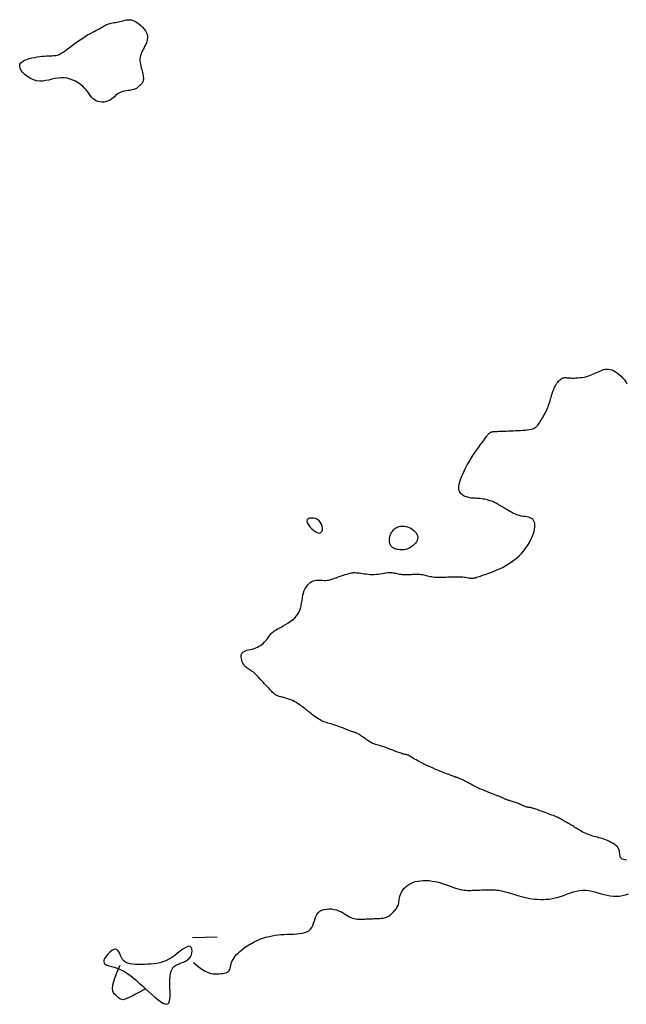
# Model space of a CAD drawing. Header units: millimetres. Extents: x 32690613 to 32693367, y 5343692 to 5344708.
# Tile 905 of 1009: x 32692997 to 32693022, y 5344502 to 5344542. Entities that reach past the tile are written whole.
import ezdxf

# ---------------------------------------------------------------- set-up
doc = ezdxf.new("R2010")
doc.units = ezdxf.units.MM
doc.header["$LTSCALE"] = 20
doc.layers.add('02-DGM_HL_491.00', color=62, linetype='Continuous')
doc.layers.add('02-DGM_HL_491.50', color=72, linetype='Continuous')

msp = doc.modelspace()

# ---------------------------------------------------------------- linework, layer by layer
at = {"layer": '02-DGM_HL_491.00', "elevation": 491, "flags": 128}
msp.add_lwpolyline([(32693000.84, 5344542.372), (32693000.902, 5344542.389), (32693000.964, 5344542.407), (32693001.028, 5344542.425), (32693001.092, 5344542.439), (32693001.159, 5344542.447), (32693001.228, 5344542.448), (32693001.299, 5344542.438), (32693001.375, 5344542.417), (32693001.453, 5344542.382), (32693001.533, 5344542.334), (32693001.613, 5344542.277), (32693001.689, 5344542.212), (32693001.76, 5344542.141), (32693001.824, 5344542.066), (32693001.877, 5344541.989), (32693001.918, 5344541.914), (32693001.946, 5344541.841), (32693001.96, 5344541.77), (32693001.962, 5344541.701), (32693001.955, 5344541.634), (32693001.94, 5344541.568), (32693001.918, 5344541.503), (32693001.891, 5344541.439), (32693001.86, 5344541.375), (32693001.828, 5344541.312), (32693001.794, 5344541.247), (32693001.762, 5344541.183), (32693001.732, 5344541.118), (32693001.705, 5344541.052), (32693001.683, 5344540.984), (32693001.666, 5344540.916), (32693001.657, 5344540.846), (32693001.656, 5344540.775), (32693001.662, 5344540.703), (32693001.674, 5344540.63), (32693001.689, 5344540.558), (32693001.708, 5344540.487), (32693001.727, 5344540.418), (32693001.746, 5344540.351), (32693001.762, 5344540.287), (32693001.776, 5344540.227), (32693001.787, 5344540.171), (32693001.793, 5344540.118), (32693001.797, 5344540.069), (32693001.796, 5344540.024), (32693001.792, 5344539.982), (32693001.785, 5344539.944), (32693001.773, 5344539.91), (32693001.758, 5344539.878), (32693001.74, 5344539.85), (32693001.72, 5344539.825), (32693001.697, 5344539.801), (32693001.674, 5344539.779), (32693001.649, 5344539.758), (32693001.625, 5344539.738), (32693001.602, 5344539.719), (32693001.58, 5344539.699), (32693001.558, 5344539.68), (32693001.535, 5344539.66), (32693001.509, 5344539.642), (32693001.48, 5344539.624), (32693001.445, 5344539.608), (32693001.405, 5344539.593), (32693001.357, 5344539.581), (32693001.3, 5344539.57), (32693001.237, 5344539.56), (32693001.169, 5344539.549), (32693001.098, 5344539.538), (32693001.025, 5344539.524), (32693000.954, 5344539.507), (32693000.885, 5344539.486), (32693000.821, 5344539.458), (32693000.762, 5344539.425), (32693000.709, 5344539.386), (32693000.658, 5344539.344), (32693000.609, 5344539.3), (32693000.559, 5344539.256), (32693000.508, 5344539.214), (32693000.452, 5344539.175), (32693000.391, 5344539.141), (32693000.323, 5344539.114), (32693000.25, 5344539.094), (32693000.173, 5344539.083), (32693000.094, 5344539.08), (32693000.015, 5344539.086), (32692999.939, 5344539.103), (32692999.865, 5344539.13), (32692999.798, 5344539.168), (32692999.737, 5344539.218), (32692999.681, 5344539.278), (32692999.627, 5344539.346), (32692999.574, 5344539.42), (32692999.519, 5344539.498), (32692999.459, 5344539.577), (32692999.393, 5344539.656), (32692999.317, 5344539.733), (32692999.23, 5344539.806), (32692999.134, 5344539.873), (32692999.028, 5344539.932), (32692998.916, 5344539.983), (32692998.799, 5344540.024), (32692998.677, 5344540.054), (32692998.553, 5344540.071), (32692998.428, 5344540.074), (32692998.303, 5344540.062), (32692998.179, 5344540.039), (32692998.055, 5344540.011), (32692997.931, 5344539.981), (32692997.807, 5344539.956), (32692997.683, 5344539.939), (32692997.558, 5344539.936), (32692997.432, 5344539.951), (32692997.306, 5344539.989), (32692997.183, 5344540.045), (32692997.068, 5344540.117), (32692996.964, 5344540.199), (32692996.875, 5344540.288), (32692996.806, 5344540.378), (32692996.76, 5344540.467), (32692996.741, 5344540.55), (32692996.754, 5344540.623), (32692996.793, 5344540.686), (32692996.855, 5344540.741), (32692996.935, 5344540.787), (32692997.03, 5344540.826), (32692997.134, 5344540.858), (32692997.243, 5344540.885), (32692997.353, 5344540.907), (32692997.46, 5344540.925), (32692997.562, 5344540.94), (32692997.66, 5344540.951), (32692997.752, 5344540.96), (32692997.839, 5344540.966), (32692997.919, 5344540.971), (32692997.993, 5344540.974), (32692998.059, 5344540.977), (32692998.118, 5344540.979), (32692998.172, 5344540.983), (32692998.222, 5344540.99), (32692998.272, 5344541.001), (32692998.323, 5344541.018), (32692998.379, 5344541.042), (32692998.441, 5344541.075), (32692998.512, 5344541.12), (32692998.594, 5344541.175), (32692998.685, 5344541.24), (32692998.783, 5344541.313), (32692998.887, 5344541.39), (32692998.994, 5344541.47), (32692999.103, 5344541.55), (32692999.211, 5344541.627), (32692999.318, 5344541.699), (32692999.42, 5344541.764), (32692999.518, 5344541.823), (32692999.611, 5344541.876), (32692999.699, 5344541.923), (32692999.782, 5344541.966), (32692999.859, 5344542.006), (32692999.929, 5344542.042), (32692999.994, 5344542.077), (32693000.052, 5344542.11), (32693000.105, 5344542.141), (32693000.153, 5344542.171), (32693000.199, 5344542.198), (32693000.243, 5344542.223), (32693000.287, 5344542.246), (32693000.332, 5344542.266), (32693000.379, 5344542.283), (32693000.429, 5344542.296), (32693000.482, 5344542.308), (32693000.538, 5344542.318), (32693000.596, 5344542.327), (32693000.656, 5344542.336), (32693000.717, 5344542.346), (32693000.778, 5344542.358)], close=True, dxfattribs=at)
at = {"layer": '02-DGM_HL_491.50', "elevation": 491.5, "flags": 128}
for points in [[(32693021.533, 5344508.102), (32693021.468, 5344508.116), (32693021.412, 5344508.129), (32693021.365, 5344508.145), (32693021.328, 5344508.166), (32693021.301, 5344508.192), (32693021.284, 5344508.227), (32693021.274, 5344508.268), (32693021.268, 5344508.315), (32693021.263, 5344508.366), (32693021.257, 5344508.42), (32693021.247, 5344508.477), (32693021.23, 5344508.533), (32693021.202, 5344508.589), (32693021.163, 5344508.643), (32693021.112, 5344508.694), (32693021.053, 5344508.743), (32693020.986, 5344508.789), (32693020.914, 5344508.831), (32693020.84, 5344508.87), (32693020.764, 5344508.905), (32693020.688, 5344508.936), (32693020.616, 5344508.962), (32693020.545, 5344508.985), (32693020.477, 5344509.004), (32693020.411, 5344509.022), (32693020.345, 5344509.038), (32693020.281, 5344509.055), (32693020.218, 5344509.072), (32693020.154, 5344509.09), (32693020.091, 5344509.111), (32693020.028, 5344509.133), (32693019.965, 5344509.158), (32693019.904, 5344509.183), (32693019.844, 5344509.211), (32693019.785, 5344509.239), (32693019.728, 5344509.267), (32693019.674, 5344509.296), (32693019.622, 5344509.326), (32693019.572, 5344509.355), (32693019.523, 5344509.384), (32693019.476, 5344509.414), (32693019.43, 5344509.443), (32693019.383, 5344509.473), (32693019.337, 5344509.502), (32693019.289, 5344509.532), (32693019.24, 5344509.561), (32693019.191, 5344509.59), (32693019.141, 5344509.619), (32693019.092, 5344509.647), (32693019.043, 5344509.674), (32693018.995, 5344509.701), (32693018.949, 5344509.726), (32693018.905, 5344509.75), (32693018.864, 5344509.773), (32693018.824, 5344509.794), (32693018.784, 5344509.815), (32693018.744, 5344509.836), (32693018.701, 5344509.857), (32693018.656, 5344509.878), (32693018.606, 5344509.899), (32693018.551, 5344509.923), (32693018.49, 5344509.947), (32693018.423, 5344509.973), (32693018.353, 5344509.999), (32693018.281, 5344510.026), (32693018.208, 5344510.052), (32693018.136, 5344510.078), (32693018.067, 5344510.103), (32693018.001, 5344510.126), (32693017.94, 5344510.148), (32693017.884, 5344510.168), (32693017.833, 5344510.185), (32693017.785, 5344510.201), (32693017.742, 5344510.215), (32693017.702, 5344510.227), (32693017.664, 5344510.237), (32693017.629, 5344510.245), (32693017.597, 5344510.251), (32693017.566, 5344510.256), (32693017.536, 5344510.26), (32693017.507, 5344510.264), (32693017.478, 5344510.268), (32693017.449, 5344510.274), (32693017.42, 5344510.281), (32693017.389, 5344510.291), (32693017.356, 5344510.304), (32693017.322, 5344510.319), (32693017.286, 5344510.336), (32693017.249, 5344510.355), (32693017.21, 5344510.374), (32693017.17, 5344510.394), (32693017.128, 5344510.413), (32693017.085, 5344510.431), (32693017.04, 5344510.448), (32693016.995, 5344510.464), (32693016.951, 5344510.479), (32693016.907, 5344510.492), (32693016.864, 5344510.504), (32693016.824, 5344510.515), (32693016.786, 5344510.526), (32693016.753, 5344510.535), (32693016.723, 5344510.544), (32693016.697, 5344510.553), (32693016.673, 5344510.561), (32693016.651, 5344510.569), (32693016.629, 5344510.578), (32693016.606, 5344510.588), (32693016.582, 5344510.599), (32693016.555, 5344510.611), (32693016.525, 5344510.624), (32693016.491, 5344510.64), (32693016.453, 5344510.656), (32693016.411, 5344510.675), (32693016.365, 5344510.694), (32693016.314, 5344510.715), (32693016.258, 5344510.738), (32693016.197, 5344510.762), (32693016.131, 5344510.787), (32693016.06, 5344510.814), (32693015.986, 5344510.842), (32693015.908, 5344510.872), (32693015.827, 5344510.904), (32693015.745, 5344510.937), (32693015.661, 5344510.973), (32693015.576, 5344511.01), (32693015.491, 5344511.049), (32693015.407, 5344511.09), (32693015.325, 5344511.131), (32693015.245, 5344511.172), (32693015.169, 5344511.211), (32693015.097, 5344511.249), (32693015.031, 5344511.284), (32693014.971, 5344511.316), (32693014.917, 5344511.344), (32693014.871, 5344511.368), (32693014.83, 5344511.388), (32693014.794, 5344511.405), (32693014.762, 5344511.42), (32693014.734, 5344511.432), (32693014.71, 5344511.443), (32693014.688, 5344511.451), (32693014.667, 5344511.459), (32693014.648, 5344511.466), (32693014.63, 5344511.472), (32693014.612, 5344511.477), (32693014.594, 5344511.483), (32693014.575, 5344511.489), (32693014.554, 5344511.496), (32693014.533, 5344511.503), (32693014.508, 5344511.511), (32693014.481, 5344511.521), (32693014.451, 5344511.532), (32693014.416, 5344511.545), (32693014.376, 5344511.561), (32693014.33, 5344511.578), (32693014.277, 5344511.598), (32693014.218, 5344511.621), (32693014.15, 5344511.647), (32693014.076, 5344511.675), (32693013.996, 5344511.707), (32693013.911, 5344511.741), (32693013.821, 5344511.777), (32693013.729, 5344511.815), (32693013.635, 5344511.856), (32693013.54, 5344511.898), (32693013.444, 5344511.942), (32693013.35, 5344511.987), (32693013.258, 5344512.032), (32693013.17, 5344512.076), (32693013.087, 5344512.119), (32693013.01, 5344512.16), (32693012.941, 5344512.198), (32693012.88, 5344512.233), (32693012.829, 5344512.263), (32693012.786, 5344512.289), (32693012.751, 5344512.312), (32693012.723, 5344512.331), (32693012.699, 5344512.348), (32693012.679, 5344512.361), (32693012.661, 5344512.372), (32693012.645, 5344512.382), (32693012.629, 5344512.389), (32693012.613, 5344512.395), (32693012.597, 5344512.4), (32693012.58, 5344512.404), (32693012.563, 5344512.408), (32693012.545, 5344512.411), (32693012.526, 5344512.415), (32693012.506, 5344512.418), (32693012.485, 5344512.423), (32693012.461, 5344512.428), (32693012.434, 5344512.435), (32693012.403, 5344512.443), (32693012.367, 5344512.455), (32693012.324, 5344512.469), (32693012.274, 5344512.486), (32693012.215, 5344512.507), (32693012.147, 5344512.533), (32693012.071, 5344512.561), (32693011.991, 5344512.592), (32693011.907, 5344512.624), (32693011.821, 5344512.656), (32693011.736, 5344512.687), (32693011.655, 5344512.717), (32693011.578, 5344512.743), (32693011.507, 5344512.765), (32693011.443, 5344512.785), (32693011.383, 5344512.803), (32693011.328, 5344512.819), (32693011.275, 5344512.836), (32693011.224, 5344512.855), (32693011.173, 5344512.875), (32693011.123, 5344512.899), (32693011.071, 5344512.927), (32693011.019, 5344512.958), (32693010.967, 5344512.991), (32693010.915, 5344513.026), (32693010.865, 5344513.062), (32693010.816, 5344513.097), (32693010.77, 5344513.13), (32693010.728, 5344513.16), (32693010.688, 5344513.188), (32693010.653, 5344513.211), (32693010.62, 5344513.232), (32693010.59, 5344513.251), (32693010.562, 5344513.266), (32693010.536, 5344513.28), (32693010.512, 5344513.292), (32693010.488, 5344513.302), (32693010.465, 5344513.311), (32693010.441, 5344513.319), (32693010.414, 5344513.328), (32693010.384, 5344513.338), (32693010.349, 5344513.35), (32693010.308, 5344513.364), (32693010.259, 5344513.381), (32693010.201, 5344513.403), (32693010.132, 5344513.429), (32693010.055, 5344513.458), (32693009.972, 5344513.491), (32693009.885, 5344513.524), (32693009.797, 5344513.558), (32693009.709, 5344513.591), (32693009.623, 5344513.621), (32693009.543, 5344513.648), (32693009.469, 5344513.671), (32693009.402, 5344513.691), (32693009.339, 5344513.708), (32693009.281, 5344513.725), (32693009.225, 5344513.741), (32693009.172, 5344513.759), (32693009.119, 5344513.779), (32693009.066, 5344513.804), (32693009.013, 5344513.832), (32693008.959, 5344513.865), (32693008.905, 5344513.9), (32693008.852, 5344513.937), (32693008.801, 5344513.974), (32693008.752, 5344514.011), (32693008.706, 5344514.047), (32693008.664, 5344514.08), (32693008.627, 5344514.11), (32693008.592, 5344514.137), (32693008.56, 5344514.162), (32693008.529, 5344514.187), (32693008.498, 5344514.211), (32693008.466, 5344514.237), (32693008.431, 5344514.264), (32693008.393, 5344514.295), (32693008.35, 5344514.329), (32693008.303, 5344514.365), (32693008.252, 5344514.404), (32693008.198, 5344514.443), (32693008.14, 5344514.483), (32693008.081, 5344514.522), (32693008.019, 5344514.558), (32693007.956, 5344514.592), (32693007.892, 5344514.623), (32693007.827, 5344514.65), (32693007.763, 5344514.674), (32693007.7, 5344514.696), (32693007.639, 5344514.714), (32693007.58, 5344514.731), (32693007.525, 5344514.746), (32693007.475, 5344514.759), (32693007.428, 5344514.771), (32693007.386, 5344514.782), (32693007.348, 5344514.793), (32693007.313, 5344514.804), (32693007.281, 5344514.816), (32693007.25, 5344514.829), (32693007.222, 5344514.843), (32693007.194, 5344514.86), (32693007.166, 5344514.879), (32693007.139, 5344514.901), (32693007.11, 5344514.926), (32693007.078, 5344514.956), (32693007.045, 5344514.99), (32693007.007, 5344515.03), (32693006.965, 5344515.075), (32693006.918, 5344515.126), (32693006.865, 5344515.183), (32693006.807, 5344515.245), (32693006.747, 5344515.31), (32693006.685, 5344515.376), (32693006.623, 5344515.442), (32693006.564, 5344515.505), (32693006.508, 5344515.565), (32693006.456, 5344515.619), (32693006.411, 5344515.665), (32693006.372, 5344515.705), (32693006.337, 5344515.739), (32693006.305, 5344515.769), (32693006.275, 5344515.795), (32693006.245, 5344515.818), (32693006.216, 5344515.838), (32693006.185, 5344515.858), (32693006.152, 5344515.878), (32693006.116, 5344515.898), (32693006.08, 5344515.921), (32693006.042, 5344515.946), (32693006.005, 5344515.976), (32693005.968, 5344516.01), (32693005.932, 5344516.05), (32693005.898, 5344516.097), (32693005.866, 5344516.152), (32693005.838, 5344516.212), (32693005.814, 5344516.275), (32693005.798, 5344516.34), (32693005.789, 5344516.404), (32693005.789, 5344516.464), (32693005.801, 5344516.519), (32693005.824, 5344516.567), (32693005.86, 5344516.605), (32693005.907, 5344516.635), (32693005.964, 5344516.659), (32693006.028, 5344516.679), (32693006.097, 5344516.696), (32693006.17, 5344516.713), (32693006.244, 5344516.731), (32693006.317, 5344516.753), (32693006.387, 5344516.779), (32693006.455, 5344516.81), (32693006.519, 5344516.844), (32693006.579, 5344516.881), (32693006.636, 5344516.921), (32693006.688, 5344516.963), (32693006.735, 5344517.006), (32693006.778, 5344517.049), (32693006.815, 5344517.092), (32693006.849, 5344517.135), (32693006.879, 5344517.176), (32693006.907, 5344517.217), (32693006.933, 5344517.257), (32693006.96, 5344517.294), (32693006.987, 5344517.33), (32693007.016, 5344517.364), (32693007.047, 5344517.395), (32693007.082, 5344517.425), (32693007.122, 5344517.455), (32693007.167, 5344517.485), (32693007.219, 5344517.516), (32693007.278, 5344517.55), (32693007.346, 5344517.588), (32693007.422, 5344517.63), (32693007.508, 5344517.678), (32693007.602, 5344517.731), (32693007.698, 5344517.791), (32693007.796, 5344517.857), (32693007.89, 5344517.929), (32693007.978, 5344518.007), (32693008.057, 5344518.093), (32693008.123, 5344518.186), (32693008.175, 5344518.285), (32693008.213, 5344518.39), (32693008.242, 5344518.498), (32693008.263, 5344518.608), (32693008.281, 5344518.718), (32693008.298, 5344518.826), (32693008.317, 5344518.93), (32693008.341, 5344519.028), (32693008.372, 5344519.119), (32693008.411, 5344519.202), (32693008.455, 5344519.277), (32693008.505, 5344519.344), (32693008.56, 5344519.401), (32693008.617, 5344519.449), (32693008.677, 5344519.488), (32693008.738, 5344519.516), (32693008.8, 5344519.535), (32693008.862, 5344519.544), (32693008.925, 5344519.548), (32693008.987, 5344519.547), (32693009.05, 5344519.543), (32693009.113, 5344519.539), (32693009.176, 5344519.536), (32693009.238, 5344519.536), (32693009.3, 5344519.541), (32693009.363, 5344519.55), (32693009.425, 5344519.564), (32693009.487, 5344519.58), (32693009.548, 5344519.599), (32693009.61, 5344519.621), (32693009.672, 5344519.643), (32693009.733, 5344519.666), (32693009.795, 5344519.689), (32693009.856, 5344519.712), (32693009.917, 5344519.735), (32693009.977, 5344519.756), (32693010.035, 5344519.776), (32693010.092, 5344519.794), (32693010.147, 5344519.81), (32693010.2, 5344519.823), (32693010.25, 5344519.835), (32693010.299, 5344519.843), (32693010.348, 5344519.849), (32693010.397, 5344519.852), (32693010.447, 5344519.853), (32693010.5, 5344519.851), (32693010.556, 5344519.847), (32693010.616, 5344519.84), (32693010.682, 5344519.831), (32693010.752, 5344519.82), (32693010.826, 5344519.809), (32693010.903, 5344519.799), (32693010.982, 5344519.79), (32693011.064, 5344519.783), (32693011.147, 5344519.78), (32693011.23, 5344519.78), (32693011.313, 5344519.786), (32693011.395, 5344519.795), (32693011.476, 5344519.808), (32693011.555, 5344519.821), (32693011.631, 5344519.834), (32693011.704, 5344519.846), (32693011.774, 5344519.855), (32693011.839, 5344519.86), (32693011.899, 5344519.86), (32693011.955, 5344519.855), (32693012.008, 5344519.847), (32693012.058, 5344519.837), (32693012.108, 5344519.825), (32693012.157, 5344519.814), (32693012.207, 5344519.802), (32693012.258, 5344519.793), (32693012.312, 5344519.786), (32693012.368, 5344519.781), (32693012.425, 5344519.778), (32693012.485, 5344519.777), (32693012.545, 5344519.778), (32693012.607, 5344519.779), (32693012.669, 5344519.781), (32693012.731, 5344519.783), (32693012.793, 5344519.786), (32693012.856, 5344519.788), (32693012.917, 5344519.789), (32693012.978, 5344519.79), (32693013.037, 5344519.789), (32693013.095, 5344519.786), (32693013.15, 5344519.781), (32693013.204, 5344519.774), (32693013.255, 5344519.764), (32693013.305, 5344519.753), (32693013.354, 5344519.74), (32693013.404, 5344519.726), (32693013.455, 5344519.713), (32693013.508, 5344519.7), (32693013.564, 5344519.689), (32693013.625, 5344519.679), (32693013.69, 5344519.673), (32693013.76, 5344519.669), (32693013.833, 5344519.666), (32693013.91, 5344519.666), (32693013.99, 5344519.667), (32693014.071, 5344519.669), (32693014.153, 5344519.672), (32693014.236, 5344519.675), (32693014.32, 5344519.679), (32693014.402, 5344519.682), (32693014.483, 5344519.684), (32693014.563, 5344519.685), (32693014.639, 5344519.686), (32693014.713, 5344519.685), (32693014.783, 5344519.682), (32693014.848, 5344519.677), (32693014.908, 5344519.67), (32693014.964, 5344519.662), (32693015.016, 5344519.653), (32693015.065, 5344519.644), (32693015.111, 5344519.636), (32693015.155, 5344519.63), (32693015.197, 5344519.626), (32693015.239, 5344519.626), (32693015.281, 5344519.629), (32693015.323, 5344519.637), (32693015.366, 5344519.647), (32693015.412, 5344519.661), (32693015.459, 5344519.677), (32693015.51, 5344519.695), (32693015.565, 5344519.714), (32693015.624, 5344519.735), (32693015.688, 5344519.757), (32693015.758, 5344519.78), (32693015.832, 5344519.805), (32693015.912, 5344519.832), (32693015.997, 5344519.862), (32693016.087, 5344519.896), (32693016.182, 5344519.935), (32693016.282, 5344519.978), (32693016.387, 5344520.026), (32693016.495, 5344520.08), (32693016.606, 5344520.14), (32693016.718, 5344520.207), (32693016.829, 5344520.28), (32693016.939, 5344520.359), (32693017.046, 5344520.446), (32693017.149, 5344520.54), (32693017.247, 5344520.641), (32693017.338, 5344520.748), (32693017.423, 5344520.86), (32693017.501, 5344520.974), (32693017.57, 5344521.089), (32693017.632, 5344521.204), (32693017.684, 5344521.316), (32693017.726, 5344521.424), (32693017.759, 5344521.527), (32693017.781, 5344521.623), (32693017.793, 5344521.713), (32693017.795, 5344521.795), (32693017.787, 5344521.869), (32693017.769, 5344521.934), (32693017.741, 5344521.989), (32693017.703, 5344522.035), (32693017.655, 5344522.07), (32693017.598, 5344522.096), (32693017.535, 5344522.115), (32693017.466, 5344522.13), (32693017.394, 5344522.142), (32693017.319, 5344522.153), (32693017.243, 5344522.165), (32693017.169, 5344522.181), (32693017.096, 5344522.201), (32693017.026, 5344522.226), (32693016.959, 5344522.254), (32693016.894, 5344522.285), (32693016.832, 5344522.318), (32693016.773, 5344522.351), (32693016.717, 5344522.385), (32693016.665, 5344522.417), (32693016.615, 5344522.447), (32693016.568, 5344522.476), (32693016.524, 5344522.503), (32693016.483, 5344522.528), (32693016.444, 5344522.552), (32693016.407, 5344522.574), (32693016.373, 5344522.595), (32693016.34, 5344522.615), (32693016.309, 5344522.634), (32693016.278, 5344522.653), (32693016.247, 5344522.67), (32693016.216, 5344522.688), (32693016.183, 5344522.704), (32693016.148, 5344522.721), (32693016.11, 5344522.738), (32693016.068, 5344522.755), (32693016.021, 5344522.772), (32693015.97, 5344522.789), (32693015.916, 5344522.806), (32693015.859, 5344522.822), (32693015.799, 5344522.837), (32693015.738, 5344522.85), (32693015.676, 5344522.861), (32693015.613, 5344522.87), (32693015.55, 5344522.877), (32693015.488, 5344522.882), (32693015.426, 5344522.886), (32693015.365, 5344522.889), (32693015.306, 5344522.892), (32693015.248, 5344522.895), (32693015.192, 5344522.9), (32693015.139, 5344522.908), (32693015.088, 5344522.917), (32693015.039, 5344522.93), (32693014.993, 5344522.945), (32693014.949, 5344522.963), (32693014.908, 5344522.983), (32693014.869, 5344523.006), (32693014.833, 5344523.032), (32693014.799, 5344523.061), (32693014.768, 5344523.093), (32693014.741, 5344523.128), (32693014.717, 5344523.168), (32693014.699, 5344523.214), (32693014.688, 5344523.266), (32693014.683, 5344523.326), (32693014.687, 5344523.395), (32693014.7, 5344523.474), (32693014.722, 5344523.563), (32693014.754, 5344523.662), (32693014.794, 5344523.769), (32693014.843, 5344523.883), (32693014.899, 5344524.002), (32693014.961, 5344524.125), (32693015.03, 5344524.252), (32693015.103, 5344524.38), (32693015.182, 5344524.507), (32693015.263, 5344524.634), (32693015.345, 5344524.756), (32693015.426, 5344524.874), (32693015.504, 5344524.984), (32693015.577, 5344525.086), (32693015.643, 5344525.177), (32693015.701, 5344525.255), (32693015.749, 5344525.32), (32693015.788, 5344525.372), (32693015.818, 5344525.414), (32693015.842, 5344525.446), (32693015.862, 5344525.471), (32693015.877, 5344525.49), (32693015.89, 5344525.506), (32693015.902, 5344525.519), (32693015.914, 5344525.532), (32693015.927, 5344525.544), (32693015.94, 5344525.556), (32693015.955, 5344525.567), (32693015.97, 5344525.577), (32693015.986, 5344525.586), (32693016.003, 5344525.595), (32693016.021, 5344525.601), (32693016.041, 5344525.607), (32693016.064, 5344525.612), (32693016.09, 5344525.615), (32693016.12, 5344525.618), (32693016.156, 5344525.621), (32693016.198, 5344525.623), (32693016.248, 5344525.625), (32693016.306, 5344525.627), (32693016.373, 5344525.63), (32693016.448, 5344525.633), (32693016.53, 5344525.636), (32693016.618, 5344525.64), (32693016.711, 5344525.643), (32693016.807, 5344525.647), (32693016.905, 5344525.651), (32693017.005, 5344525.655), (32693017.105, 5344525.659), (32693017.203, 5344525.663), (32693017.3, 5344525.669), (32693017.392, 5344525.676), (32693017.48, 5344525.685), (32693017.562, 5344525.698), (32693017.636, 5344525.713), (32693017.703, 5344525.732), (32693017.76, 5344525.755), (32693017.809, 5344525.783), (32693017.851, 5344525.814), (32693017.888, 5344525.85), (32693017.922, 5344525.889), (32693017.953, 5344525.932), (32693017.983, 5344525.978), (32693018.014, 5344526.028), (32693018.046, 5344526.081), (32693018.079, 5344526.136), (32693018.114, 5344526.194), (32693018.149, 5344526.254), (32693018.183, 5344526.315), (32693018.216, 5344526.378), (32693018.248, 5344526.441), (32693018.278, 5344526.505), (32693018.306, 5344526.569), (32693018.331, 5344526.632), (32693018.355, 5344526.696), (32693018.376, 5344526.759), (32693018.397, 5344526.822), (32693018.416, 5344526.886), (32693018.435, 5344526.949), (32693018.453, 5344527.012), (32693018.472, 5344527.076), (32693018.49, 5344527.138), (32693018.51, 5344527.201), (32693018.53, 5344527.262), (32693018.552, 5344527.322), (32693018.576, 5344527.381), (32693018.601, 5344527.437), (32693018.629, 5344527.492), (32693018.66, 5344527.544), (32693018.692, 5344527.593), (32693018.727, 5344527.638), (32693018.762, 5344527.679), (32693018.799, 5344527.716), (32693018.836, 5344527.748), (32693018.873, 5344527.774), (32693018.909, 5344527.795), (32693018.945, 5344527.809), (32693018.98, 5344527.817), (32693019.017, 5344527.821), (32693019.056, 5344527.821), (32693019.098, 5344527.819), (32693019.145, 5344527.816), (32693019.197, 5344527.812), (32693019.256, 5344527.808), (32693019.322, 5344527.806), (32693019.395, 5344527.806), (32693019.472, 5344527.808), (32693019.553, 5344527.813), (32693019.636, 5344527.82), (32693019.718, 5344527.83), (32693019.8, 5344527.843), (32693019.88, 5344527.86), (32693019.955, 5344527.881), (32693020.027, 5344527.904), (32693020.096, 5344527.93), (32693020.162, 5344527.958), (32693020.227, 5344527.987), (32693020.29, 5344528.017), (32693020.352, 5344528.047), (32693020.413, 5344528.076), (32693020.475, 5344528.103), (32693020.537, 5344528.128), (32693020.599, 5344528.149), (32693020.663, 5344528.164), (32693020.729, 5344528.172), (32693020.796, 5344528.171), (32693020.866, 5344528.16), (32693020.939, 5344528.138), (32693021.014, 5344528.104), (32693021.091, 5344528.058), (32693021.167, 5344528.005), (32693021.242, 5344527.945), (32693021.313, 5344527.881), (32693021.378, 5344527.815), (32693021.436, 5344527.75), (32693021.485, 5344527.687), (32693021.524, 5344527.628), (32693021.554, 5344527.573)], [(32693003.843, 5344503.924), (32693004.026, 5344503.766), (32693004.186, 5344503.648), (32693004.326, 5344503.565), (32693004.449, 5344503.51), (32693004.557, 5344503.478), (32693004.653, 5344503.463), (32693004.74, 5344503.46), (32693004.821, 5344503.462), (32693004.897, 5344503.465), (32693004.968, 5344503.469), (32693005.035, 5344503.475), (32693005.096, 5344503.483), (32693005.151, 5344503.495), (32693005.2, 5344503.512), (32693005.241, 5344503.534), (32693005.275, 5344503.563), (32693005.302, 5344503.599), (32693005.322, 5344503.642), (32693005.338, 5344503.69), (32693005.352, 5344503.743), (32693005.365, 5344503.801), (32693005.381, 5344503.861), (32693005.4, 5344503.923), (32693005.426, 5344503.986), (32693005.458, 5344504.05), (32693005.499, 5344504.114), (32693005.547, 5344504.179), (32693005.603, 5344504.243), (32693005.667, 5344504.308), (32693005.739, 5344504.374), (32693005.818, 5344504.439), (32693005.906, 5344504.505), (32693006.001, 5344504.571), (32693006.103, 5344504.637), (32693006.21, 5344504.7), (32693006.323, 5344504.761), (32693006.44, 5344504.819), (32693006.56, 5344504.871), (32693006.682, 5344504.918), (32693006.805, 5344504.957), (32693006.929, 5344504.99), (32693007.053, 5344505.015), (32693007.178, 5344505.035), (32693007.302, 5344505.05), (32693007.427, 5344505.061), (32693007.552, 5344505.069), (32693007.676, 5344505.075), (32693007.801, 5344505.08), (32693007.926, 5344505.085), (32693008.048, 5344505.092), (32693008.167, 5344505.103), (32693008.279, 5344505.119), (32693008.384, 5344505.143), (32693008.478, 5344505.177), (32693008.56, 5344505.221), (32693008.628, 5344505.279), (32693008.68, 5344505.351), (32693008.721, 5344505.434), (32693008.753, 5344505.524), (32693008.781, 5344505.618), (32693008.809, 5344505.713), (32693008.842, 5344505.803), (32693008.882, 5344505.886), (32693008.935, 5344505.958), (32693009.002, 5344506.015), (32693009.083, 5344506.059), (32693009.174, 5344506.089), (32693009.273, 5344506.107), (32693009.376, 5344506.113), (32693009.48, 5344506.108), (32693009.583, 5344506.094), (32693009.681, 5344506.071), (32693009.772, 5344506.039), (32693009.857, 5344506.002), (32693009.936, 5344505.96), (32693010.01, 5344505.917), (32693010.08, 5344505.873), (32693010.148, 5344505.831), (32693010.213, 5344505.793), (32693010.277, 5344505.76), (32693010.34, 5344505.735), (32693010.403, 5344505.717), (32693010.467, 5344505.705), (32693010.529, 5344505.697), (32693010.592, 5344505.694), (32693010.655, 5344505.693), (32693010.717, 5344505.694), (32693010.78, 5344505.696), (32693010.842, 5344505.699), (32693010.904, 5344505.701), (32693010.967, 5344505.704), (32693011.029, 5344505.706), (32693011.092, 5344505.709), (32693011.154, 5344505.711), (32693011.217, 5344505.714), (32693011.279, 5344505.716), (32693011.342, 5344505.718), (32693011.403, 5344505.721), (32693011.464, 5344505.725), (32693011.524, 5344505.731), (32693011.581, 5344505.738), (32693011.636, 5344505.747), (32693011.687, 5344505.76), (32693011.736, 5344505.776), (32693011.78, 5344505.795), (32693011.821, 5344505.817), (32693011.858, 5344505.843), (32693011.893, 5344505.87), (32693011.927, 5344505.9), (32693011.958, 5344505.931), (32693011.989, 5344505.963), (32693012.019, 5344505.995), (32693012.049, 5344506.028), (32693012.078, 5344506.061), (32693012.107, 5344506.095), (32693012.133, 5344506.13), (32693012.158, 5344506.167), (32693012.181, 5344506.207), (32693012.2, 5344506.249), (32693012.216, 5344506.295), (32693012.228, 5344506.344), (32693012.237, 5344506.396), (32693012.245, 5344506.452), (32693012.254, 5344506.51), (32693012.265, 5344506.57), (32693012.279, 5344506.631), (32693012.298, 5344506.694), (32693012.323, 5344506.758), (32693012.355, 5344506.821), (32693012.396, 5344506.884), (32693012.444, 5344506.946), (32693012.501, 5344507.004), (32693012.565, 5344507.059), (32693012.637, 5344507.11), (32693012.718, 5344507.155), (32693012.806, 5344507.193), (32693012.902, 5344507.225), (32693013.006, 5344507.248), (32693013.116, 5344507.264), (32693013.23, 5344507.273), (32693013.349, 5344507.273), (32693013.472, 5344507.266), (32693013.596, 5344507.252), (32693013.722, 5344507.229), (32693013.848, 5344507.199), (32693013.973, 5344507.163), (32693014.097, 5344507.124), (32693014.218, 5344507.082), (32693014.335, 5344507.04), (32693014.446, 5344506.999), (32693014.552, 5344506.963), (32693014.651, 5344506.932), (32693014.742, 5344506.908), (32693014.826, 5344506.89), (32693014.904, 5344506.879), (32693014.976, 5344506.872), (32693015.045, 5344506.868), (32693015.111, 5344506.868), (32693015.174, 5344506.869), (32693015.237, 5344506.871), (32693015.3, 5344506.874), (32693015.362, 5344506.876), (32693015.424, 5344506.879), (32693015.487, 5344506.881), (32693015.549, 5344506.884), (32693015.612, 5344506.886), (32693015.674, 5344506.888), (32693015.737, 5344506.891), (32693015.799, 5344506.893), (32693015.862, 5344506.895), (32693015.924, 5344506.897), (32693015.987, 5344506.897), (32693016.049, 5344506.896), (32693016.112, 5344506.894), (32693016.175, 5344506.889), (32693016.237, 5344506.883), (32693016.3, 5344506.873), (32693016.363, 5344506.862), (32693016.424, 5344506.849), (32693016.484, 5344506.835), (32693016.542, 5344506.82), (32693016.598, 5344506.805), (32693016.651, 5344506.79), (32693016.7, 5344506.776), (32693016.746, 5344506.762), (32693016.789, 5344506.75), (32693016.832, 5344506.738), (32693016.874, 5344506.725), (32693016.919, 5344506.712), (32693016.967, 5344506.698), (32693017.02, 5344506.683), (32693017.08, 5344506.665), (32693017.147, 5344506.646), (32693017.222, 5344506.625), (32693017.303, 5344506.603), (32693017.391, 5344506.582), (32693017.484, 5344506.561), (32693017.583, 5344506.542), (32693017.687, 5344506.526), (32693017.795, 5344506.513), (32693017.906, 5344506.503), (32693018.021, 5344506.499), (32693018.139, 5344506.499), (32693018.259, 5344506.505), (32693018.381, 5344506.516), (32693018.503, 5344506.534), (32693018.627, 5344506.559), (32693018.751, 5344506.592), (32693018.874, 5344506.631), (32693018.998, 5344506.676), (32693019.121, 5344506.722), (32693019.244, 5344506.767), (32693019.368, 5344506.809), (32693019.491, 5344506.843), (32693019.616, 5344506.868), (32693019.74, 5344506.881), (32693019.865, 5344506.878), (32693019.991, 5344506.863), (32693020.117, 5344506.838), (32693020.243, 5344506.806), (32693020.37, 5344506.771), (32693020.496, 5344506.734), (32693020.623, 5344506.7), (32693020.749, 5344506.67), (32693020.875, 5344506.647), (32693021.001, 5344506.634), (32693021.126, 5344506.63), (32693021.251, 5344506.637), (32693021.375, 5344506.656), (32693021.499, 5344506.687), (32693021.622, 5344506.732)], [(32693004.804, 5344504.963), (32693003.804, 5344504.924)], [(32693001.884, 5344502.847), (32693001.661, 5344502.725), (32693001.479, 5344502.625), (32693001.333, 5344502.547), (32693001.216, 5344502.488), (32693001.125, 5344502.446), (32693001.054, 5344502.419), (32693000.998, 5344502.405), (32693000.951, 5344502.402), (32693000.909, 5344502.407), (32693000.87, 5344502.421), (32693000.834, 5344502.441), (32693000.799, 5344502.466), (32693000.764, 5344502.495), (32693000.729, 5344502.528), (32693000.691, 5344502.563), (32693000.651, 5344502.599), (32693000.608, 5344502.636), (32693000.569, 5344502.685), (32693000.542, 5344502.754), (32693000.534, 5344502.857), (32693000.552, 5344503.002), (32693000.605, 5344503.202), (32693000.701, 5344503.467), (32693000.846, 5344503.807)]]:
    msp.add_lwpolyline(points, dxfattribs=at)
for points in [[(32693008.996, 5344521.472), (32693009.05, 5344521.489), (32693009.087, 5344521.53), (32693009.108, 5344521.591), (32693009.113, 5344521.664), (32693009.102, 5344521.745), (32693009.076, 5344521.827), (32693009.033, 5344521.905), (32693008.976, 5344521.972), (32693008.905, 5344522.024), (32693008.824, 5344522.06), (32693008.74, 5344522.08), (32693008.659, 5344522.084), (32693008.586, 5344522.074), (32693008.527, 5344522.048), (32693008.489, 5344522.007), (32693008.477, 5344521.952), (32693008.494, 5344521.884), (32693008.537, 5344521.806), (32693008.6, 5344521.725), (32693008.676, 5344521.647), (32693008.76, 5344521.577), (32693008.845, 5344521.521), (32693008.926, 5344521.484)], [(32693011.907, 5344520.947), (32693011.888, 5344520.978), (32693011.873, 5344521.012), (32693011.862, 5344521.048), (32693011.855, 5344521.085), (32693011.851, 5344521.123), (32693011.85, 5344521.161), (32693011.851, 5344521.199), (32693011.854, 5344521.236), (32693011.859, 5344521.272), (32693011.865, 5344521.307), (32693011.872, 5344521.341), (32693011.882, 5344521.375), (32693011.893, 5344521.407), (32693011.907, 5344521.44), (32693011.923, 5344521.472), (32693011.941, 5344521.504), (32693011.962, 5344521.536), (32693011.986, 5344521.567), (32693012.012, 5344521.598), (32693012.042, 5344521.628), (32693012.075, 5344521.655), (32693012.112, 5344521.681), (32693012.152, 5344521.703), (32693012.197, 5344521.722), (32693012.245, 5344521.738), (32693012.297, 5344521.749), (32693012.351, 5344521.756), (32693012.409, 5344521.757), (32693012.469, 5344521.752), (32693012.53, 5344521.741), (32693012.593, 5344521.724), (32693012.656, 5344521.699), (32693012.72, 5344521.666), (32693012.782, 5344521.627), (32693012.84, 5344521.581), (32693012.892, 5344521.531), (32693012.937, 5344521.476), (32693012.972, 5344521.418), (32693012.996, 5344521.357), (32693013.006, 5344521.295), (32693013.001, 5344521.233), (32693012.982, 5344521.171), (32693012.951, 5344521.11), (32693012.911, 5344521.052), (32693012.863, 5344520.997), (32693012.808, 5344520.947), (32693012.75, 5344520.903), (32693012.689, 5344520.866), (32693012.627, 5344520.836), (32693012.566, 5344520.813), (32693012.505, 5344520.797), (32693012.445, 5344520.787), (32693012.386, 5344520.782), (32693012.329, 5344520.781), (32693012.273, 5344520.785), (32693012.219, 5344520.792), (32693012.168, 5344520.802), (32693012.12, 5344520.814), (32693012.074, 5344520.829), (32693012.033, 5344520.847), (32693011.995, 5344520.868), (32693011.961, 5344520.891), (32693011.932, 5344520.918)], [(32693003.651, 5344504.584), (32693003.582, 5344504.567), (32693003.5, 5344504.523), (32693003.407, 5344504.46), (32693003.304, 5344504.383), (32693003.195, 5344504.297), (32693003.079, 5344504.21), (32693002.96, 5344504.126), (32693002.838, 5344504.052), (32693002.715, 5344503.992), (32693002.592, 5344503.946), (32693002.468, 5344503.911), (32693002.344, 5344503.887), (32693002.219, 5344503.87), (32693002.095, 5344503.859), (32693001.97, 5344503.851), (32693001.845, 5344503.846), (32693001.72, 5344503.842), (32693001.598, 5344503.839), (32693001.479, 5344503.841), (32693001.365, 5344503.848), (32693001.26, 5344503.864), (32693001.163, 5344503.89), (32693001.078, 5344503.928), (32693001.006, 5344503.98), (32693000.948, 5344504.047), (32693000.901, 5344504.125), (32693000.862, 5344504.206), (32693000.827, 5344504.286), (32693000.792, 5344504.358), (32693000.754, 5344504.416), (32693000.709, 5344504.454), (32693000.653, 5344504.467), (32693000.584, 5344504.449), (32693000.507, 5344504.406), (32693000.426, 5344504.344), (32693000.348, 5344504.267), (32693000.278, 5344504.183), (32693000.222, 5344504.098), (32693000.185, 5344504.018), (32693000.173, 5344503.948), (32693000.19, 5344503.893), (32693000.234, 5344503.851), (32693000.301, 5344503.818), (32693000.388, 5344503.789), (32693000.49, 5344503.761), (32693000.604, 5344503.73), (32693000.726, 5344503.691), (32693000.852, 5344503.641), (32693000.98, 5344503.576), (32693001.108, 5344503.497), (32693001.237, 5344503.406), (32693001.366, 5344503.306), (32693001.495, 5344503.198), (32693001.625, 5344503.084), (32693001.754, 5344502.967), (32693001.884, 5344502.847), (32693002.013, 5344502.728), (32693002.141, 5344502.612), (32693002.264, 5344502.504), (32693002.381, 5344502.408), (32693002.489, 5344502.327), (32693002.587, 5344502.265), (32693002.672, 5344502.226), (32693002.743, 5344502.213), (32693002.797, 5344502.23), (32693002.837, 5344502.274), (32693002.864, 5344502.341), (32693002.88, 5344502.427), (32693002.888, 5344502.529), (32693002.89, 5344502.641), (32693002.888, 5344502.762), (32693002.883, 5344502.886), (32693002.879, 5344503.011), (32693002.876, 5344503.133), (32693002.878, 5344503.252), (32693002.885, 5344503.366), (32693002.901, 5344503.471), (32693002.927, 5344503.568), (32693002.965, 5344503.653), (32693003.017, 5344503.725), (32693003.085, 5344503.783), (32693003.164, 5344503.83), (32693003.252, 5344503.869), (32693003.344, 5344503.905), (32693003.436, 5344503.94), (32693003.523, 5344503.98), (32693003.603, 5344504.026), (32693003.67, 5344504.084), (32693003.722, 5344504.156), (32693003.758, 5344504.236), (32693003.778, 5344504.32), (32693003.783, 5344504.401), (32693003.772, 5344504.474), (32693003.747, 5344504.533), (32693003.706, 5344504.571)]]:
    msp.add_lwpolyline(points, close=True, dxfattribs=at)

doc.saveas('drawing.dxf')
